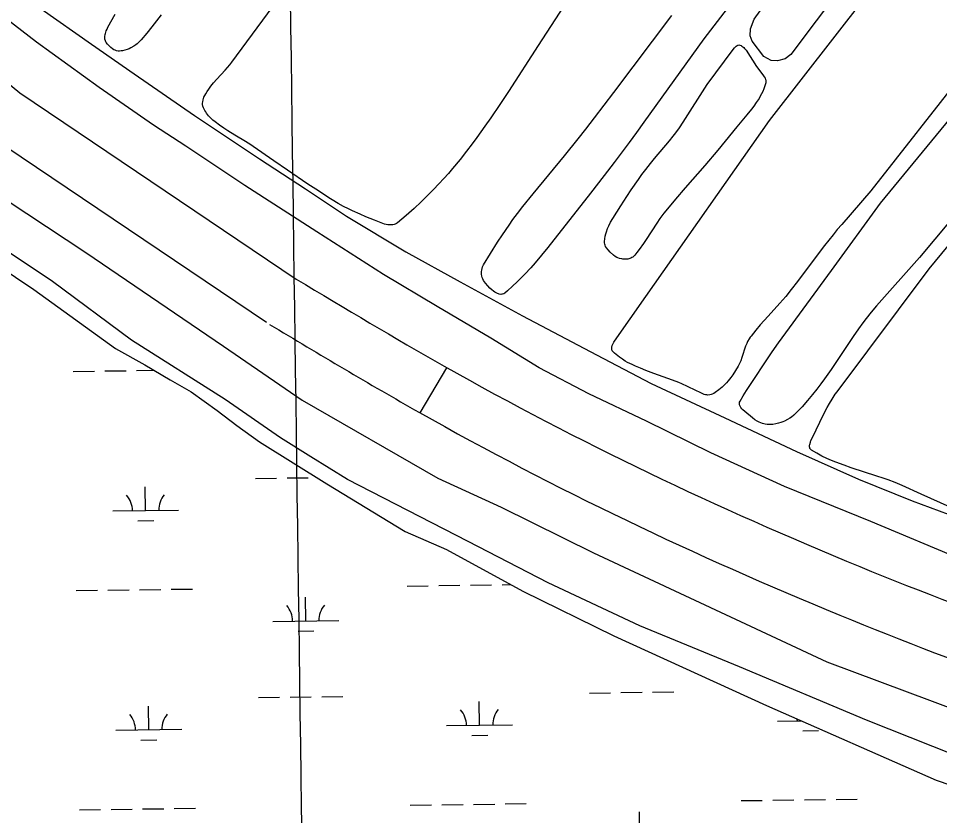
# Model space of a CAD drawing. Extents: x 3767014 to 3805179, y 361544 to 387384.
# Drawn here: x 3778636 to 3780033, y 377145 to 378355 of the extents above; entities that cross this region are included whole.
import ezdxf

# ---------------------------------------------------------------- set-up
doc = ezdxf.new("R2010")
doc.units = 0
for name, color, linetype in [('V-GRID-MAJR', 7, 'Continuous'), ('V-LEVE-TOET', 7, 'Continuous'), ('V-RIVR-EDGE', 7, 'Continuous'), ('V-ROAD-CNTR', 7, 'Continuous'), ('V-SITE-VEGE', 7, 'Continuous'), ('V-TOPO-SHOR', 7, 'Continuous'), ('V-WETL-SWMP', 7, 'Continuous')]:
    doc.layers.add(name, color=color, linetype=linetype)

msp = doc.modelspace()

# ---------------------------------------------------------------- linework, layer by layer
at = {"layer": 'V-GRID-MAJR'}
msp.add_spline([(3779203.688, 367075.819), (3779120.863, 373133.445), (3779038.002, 379193.674), (3778955.14, 385253.903), (3778955.104, 385256.504)], degree=3, dxfattribs=at)
at = {"layer": 'V-LEVE-TOET'}
for points in [[(3778299.324, 378318.077), (3778501.031, 378156.24), (3778738.841, 377999.592), (3778947.583, 377857.111), (3779066.525, 377775.172), (3779272.611, 377656.767), (3779368.263, 377613.155), (3779508.772, 377543.488), (3779862.364, 377378.385), (3780181.745, 377258.726)], [(3780123.514, 377209.742), (3779922.644, 377289.637), (3779730.196, 377370.824), (3779578.914, 377433.148), (3779439.661, 377498.008), (3779318.505, 377560.64), (3779135.561, 377655.18), (3779079.774, 377689.56), (3779033.688, 377718.013), (3778949.937, 377776.207), (3778808.014, 377866.345), (3778687.793, 377955.503), (3778550.677, 378046.897), (3778407.362, 378155.099), (3778295.515, 378250.366), (3778270.787, 378273.117)]]:
    msp.add_lwpolyline(points, dxfattribs=at)
at = {"layer": 'V-RIVR-EDGE'}
msp.add_spline([(3778646.24, 382647.92), (3778659.876, 382602.597), (3778687.287, 382567.754), (3778735.679, 382514.257), (3778796.164, 382445.365), (3778835.674, 382397.551), (3778888.899, 382335.956), (3778952.607, 382262.203), (3779012.275, 382190.077), (3779057.436, 382138.206), (3779100.988, 382089.574), (3779134.849, 382046.627), (3779162.264, 382013.401), (3779205.838, 381973.665), (3779260.7, 381920.153), (3779294.566, 381879.632), (3779325.194, 381837.502), (3779360.663, 381790.507), (3779412.312, 381745.899), (3779454.294, 381716.68), (3779488.994, 381685.863), (3779533.368, 381642.89), (3779576.119, 381597.495), (3779620.485, 381551.287), (3779676.969, 381499.388), (3779726.99, 381450.74), (3779776.179, 381392.389), (3779876.993, 381279.725), (3779935.05, 381210.029), (3779960.041, 381177.618), (3780000.375, 381136.273), (3780060.096, 381085.174), (3780089.114, 381046.283), (3780155.269, 380980.612), (3780221.433, 380918.984), (3780269.028, 380870.342), (3780345.672, 380794.939), (3780399.741, 380747.899), (3780525.62, 380632.747), (3780574.841, 380587.335), (3780617.604, 380546.793), (3780649.066, 380515.174), (3780673.232, 380476.295), (3780710.32, 380430.105), (3780715.929, 380409.064), (3780730.431, 380386.383), (3780746.557, 380366.934), (3780778.851, 380344.209), (3780832.137, 380307.684), (3780871.695, 380279.28), (3780938.666, 380216.842), (3780975.778, 380180.357), (3781018.547, 380142.24), (3781081.494, 380087.899), (3781142.025, 380037.607), (3781200.156, 379997.835), (3781279.276, 379942.646), (3781347.092, 379894.762), (3781401.179, 379855), (3781466.567, 379806.314), (3781540.856, 379760.032), (3781563.475, 379749.463), (3781591.761, 379741.305), (3781611.132, 379725.891), (3781641.814, 379705.597), (3781703.987, 379665.006), (3781768.578, 379621.175), (3781821.047, 379581.417), (3781840.409, 379561.959), (3781862.209, 379547.348), (3781884.029, 379540.824), (3781913.115, 379529.43), (3781965.635, 379509.89), (3782018.949, 379484.687), (3782023.776, 379474.162), (3782024.562, 379465.264), (3782031.018, 379459.587), (3782040.723, 379459.563), (3782056.888, 379455.479), (3782096.48, 379440.824), (3782142.534, 379422.918), (3782192.615, 379398.532), (3782256.437, 379370.877), (3782308.124, 379341.634), (3782355.768, 379312.402), (3782425.225, 379274.219), (3782483.37, 379240.108), (3782518.081, 379214.143), (3782612.541, 379148.401), (3782677.126, 379102.144), (3782722.345, 379073.726), (3782774.821, 379036.394), (3782813.562, 379004.757), (3782852.3, 378971.503), (3782891.856, 378942.291), (3782929.816, 378921.979), (3782948.387, 378909.802), (3782956.456, 378902.503), (3782965.324, 378891.159), (3782976.623, 378881.426), (3783009.747, 378867.595), (3783020.246, 378861.908), (3783062.243, 378838.351), (3783100.998, 378812.375), (3783151.876, 378783.135), (3783202.741, 378748.233), (3783247.956, 378718.198), (3783325.482, 378672.717), (3783407.843, 378619.945), (3783473.245, 378576.92), (3783515.225, 378546.893), (3783550.759, 378526.587), (3783593.566, 378503.836), (3783636.355, 378473.807), (3783701.749, 378427.547), (3783745.35, 378399.134), (3783781.695, 378379.634), (3783840.643, 378343.095), (3783916.53, 378288.722), (3783971.442, 378255.428), (3784058.669, 378208.305), (3784177.383, 378139.269), (3784249.255, 378096.228), (3784300.952, 378071.029), (3784367.999, 378039.322), (3784407.569, 378015.771), (3784474.592, 377974.36), (3784555.345, 377925.636), (3784594.113, 377904.513), (3784636.123, 377886.616), (3784690.236, 377857.368), (3784719.292, 377833.843), (3784772.601, 377806.214), (3784811.368, 377785.091), (3784863.85, 377750.185), (3784995.456, 377661.707), (3785050.364, 377626.795), (3785102.863, 377599.168), (3785153.772, 377582.059), (3785203.053, 377560.91), (3785266.865, 377529.211)], degree=3, dxfattribs=at)
at = {"layer": 'V-ROAD-CNTR'}
for points in [[(3773538.269, 385185.098), (3774135.962, 384280.668), (3775171.547, 382729.907), (3776335.468, 380987.186), (3777237.86, 379630.58), (3777400.618, 379397.588), (3777524.75, 379228.43), (3777572.199, 379165.201), (3777785.549, 378920.156), (3777964.934, 378731.232), (3778229.788, 378476.71), (3778593.454, 378176.022), (3779012.493, 377893.545)], [(3773625.9, 385186.349), (3774181.119, 384346.19), (3775216.704, 382795.428), (3776380.625, 381052.708), (3777283.017, 379696.102), (3777445.775, 379463.11), (3777569.907, 379293.951), (3777617.356, 379230.723), (3777830.706, 378985.678), (3778010.091, 378796.753), (3778274.944, 378542.232), (3778638.611, 378241.543), (3779057.65, 377959.067)], [(3779245.788, 377755.953), (3779286.229, 377824.637)]]:
    msp.add_lwpolyline(points, dxfattribs=at)
for points in [[(3779057.65, 377959.067), (3779282.055, 377827.088), (3779912.627, 377522.798), (3780487.82, 377320.59), (3781043.754, 377176.762)], [(3779017.245, 377890.365), (3779244.469, 377756.728), (3779881.995, 377449.082), (3780464.581, 377244.275), (3781012.991, 377106.296)]]:
    msp.add_spline(points, degree=3, dxfattribs=at)
at = {"layer": 'V-SITE-VEGE'}
for points in [[(3780036.605, 378604.764), (3779807.805, 378299.841), (3779799.265, 378293.413), (3779787.519, 378290.122), (3779778, 378290.931), (3779767.07, 378296.706), (3779749.165, 378320.078), (3779745.91, 378328.198), (3779746.709, 378338.624), (3779752.445, 378353.63), (3779767.627, 378375.075), (3779775.234, 378384.211), (3779956.293, 378617.984), (3780161.632, 378869.669)], [(3779928.94, 378092.852), (3779884.916, 378042.013), (3779878.277, 378034.195), (3779871.774, 378026.265), (3779859.101, 378010.135), (3779850.827, 377999.236), (3779818.08, 377955.378), (3779808.53, 377943.022), (3779800.072, 377932.68), (3779791.296, 377922.585), (3779773.306, 377902.742), (3779761.399, 377889.447), (3779754.764, 377881.713), (3779747.422, 377872.688), (3779745.947, 377870.685), (3779744.604, 377868.617), (3779742.248, 377864.285), (3779740.887, 377861.285), (3779739.269, 377857.168), (3779733.653, 377840.098), (3779731.861, 377835.261), (3779729.463, 377829.881), (3779727.978, 377827.102), (3779724.011, 377820.409), (3779719.86, 377813.992), (3779716.933, 377809.874), (3779712.776, 377804.578), (3779710.24, 377801.653), (3779707.183, 377798.405), (3779703.447, 377794.815), (3779698.831, 377790.87), (3779693.256, 377786.723), (3779691.024, 377785.38), (3779688.673, 377784.337), (3779687.065, 377783.815), (3779684.894, 377783.346), (3779682.004, 377783.125), (3779680.38, 377783.213), (3779678.572, 377783.514), (3779676.592, 377784.118), (3779670.192, 377786.834), (3779663.839, 377789.863), (3779651.162, 377796.267), (3779642.636, 377800.299), (3779637.704, 377802.351), (3779628.431, 377805.854), (3779600.228, 377815.907), (3779587.706, 377820.589), (3779579.871, 377823.688), (3779572.082, 377826.966), (3779566.96, 377829.303), (3779560.277, 377832.676), (3779556.556, 377834.759), (3779552.409, 377837.305), (3779547.834, 377840.452), (3779542.849, 377844.399), (3779540.314, 377846.676), (3779537.709, 377849.242), (3779536.863, 377850.383), (3779536.338, 377851.667), (3779536.152, 377852.591), (3779536.087, 377853.885), (3779536.285, 377855.692), (3779536.961, 377858.168), (3779538.382, 377861.399), (3779539.347, 377863.114), (3779540.486, 377864.873), (3779564.056, 377898.765), (3779587.706, 377932.602), (3779775.242, 378199.704), (3780115.406, 378636.58)], [(3779772.01, 378448.964), (3779675.901, 378323.772), (3779630.415, 378260.391), (3779584.929, 378197.009), (3779573.817, 378181.662), (3779562.592, 378166.412), (3779539.845, 378136.155), (3779524.501, 378116.119), (3779503.869, 378089.522), (3779439.101, 378006.844), (3779429.771, 377995.216), (3779419.996, 377983.706), (3779413.288, 377976.175), (3779404.175, 377966.406), (3779398.905, 377961), (3779392.851, 377955.009), (3779385.919, 377948.448), (3779378.016, 377941.378), (3779373.828, 377937.812), (3779372.304, 377936.799), (3779370.661, 377936.174), (3779369.512, 377935.963), (3779367.917, 377935.916), (3779365.699, 377936.246), (3779364.399, 377936.618), (3779362.881, 377937.196), (3779361.126, 377938.036), (3779359.102, 377939.213), (3779356.788, 377940.8), (3779354.171, 377942.883), (3779351.261, 377945.535), (3779348.109, 377948.806), (3779344.836, 377952.685), (3779343.273, 377954.745), (3779341.75, 377957.117), (3779340.541, 377959.589), (3779339.907, 377961.28), (3779339.268, 377963.572), (3779338.776, 377966.658), (3779338.678, 377968.422), (3779338.717, 377970.421), (3779338.962, 377972.671), (3779339.495, 377975.174), (3779340.423, 377977.902), (3779341.885, 377980.796), (3779352.301, 377997.829), (3779363.016, 378014.844), (3779370.366, 378026.114), (3779380.471, 378040.974), (3779386.419, 378049.346), (3779393.39, 378058.784), (3779401.605, 378069.366), (3779417.182, 378088.662), (3779464.376, 378146.016), (3779485.126, 378171.649), (3779496.806, 378186.437), (3779509.932, 378203.522), (3779539.292, 378242.383), (3779627.372, 378358.961)], [(3779469.352, 378383.209), (3779424.368, 378313.555), (3779379.382, 378243.898), (3779366.26, 378223.811), (3779352.944, 378203.999), (3779343.908, 378190.955), (3779331.608, 378173.783), (3779324.424, 378164.086), (3779316.056, 378153.114), (3779306.26, 378140.724), (3779294.73, 378126.767), (3779288.42, 378119.415), (3779281.557, 378111.645), (3779274.072, 378103.44), (3779265.898, 378094.789), (3779256.946, 378085.68), (3779247.118, 378076.091), (3779236.296, 378066.025), (3779224.346, 378055.474), (3779211.333, 378044.618), (3779209.549, 378043.387), (3779207.632, 378042.445), (3779206.291, 378041.965), (3779204.444, 378041.503), (3779201.9, 378041.173), (3779198.441, 378041.183), (3779196.467, 378041.396), (3779194.243, 378041.787), (3779191.775, 378042.414), (3779189.11, 378043.315), (3779176.177, 378048.363), (3779163.226, 378053.645), (3779154.624, 378057.34), (3779143.233, 378062.531), (3779136.784, 378065.655), (3779129.485, 378069.382), (3779121.252, 378073.871), (3779112.013, 378079.325), (3779107.172, 378082.391), (3779091.255, 378092.807), (3779075.506, 378103.264), (3779044.339, 378124.379), (3779023.677, 378138.637), (3778992.449, 378160.414), (3778988.701, 378162.875), (3778980.896, 378167.758), (3778964.641, 378177.494), (3778953.877, 378184.078), (3778947.938, 378187.916), (3778941.458, 378192.393), (3778934.824, 378197.47), (3778931.453, 378200.337), (3778928.115, 378203.465), (3778924.877, 378206.881), (3778921.834, 378210.628), (3778920.443, 378212.605), (3778919.147, 378214.679), (3778917.957, 378216.861), (3778916.902, 378219.15), (3778916.106, 378221.591), (3778915.702, 378224.094), (3778915.643, 378225.796), (3778915.809, 378228.1), (3778916.435, 378231.24), (3778916.988, 378233.06), (3778917.781, 378235.166), (3778918.887, 378237.601), (3778920.386, 378240.415), (3778922.381, 378243.667), (3778924.978, 378247.427), (3778928.291, 378251.756), (3778932.428, 378256.735), (3778937.462, 378262.435), (3778950.035, 378276.209), (3778953.392, 378280.027), (3778956.738, 378284.023), (3778959.955, 378288.182), (3779061.145, 378425.816)], [(3778853.015, 378359.934), (3778838.765, 378341.858), (3778830.964, 378332.255), (3778822.463, 378322.048), (3778819.661, 378319.043), (3778816.532, 378316.248), (3778814.291, 378314.513), (3778811.154, 378312.383), (3778806.767, 378309.901), (3778804.193, 378308.685), (3778801.221, 378307.491), (3778797.826, 378306.401), (3778793.992, 378305.543), (3778791.993, 378305.262), (3778789.902, 378305.109), (3778787.741, 378305.117), (3778785.312, 378305.469), (3778782.875, 378306.274), (3778781.263, 378307.038), (3778779.146, 378308.314), (3778776.416, 378310.411), (3778774.921, 378311.787), (3778773.284, 378313.493), (3778771.525, 378315.59), (3778769.684, 378318.14), (3778768.979, 378319.326), (3778768.408, 378320.534), (3778767.65, 378323.008), (3778767.405, 378324.692), (3778767.366, 378326.955), (3778767.759, 378330.006), (3778768.177, 378331.747), (3778768.797, 378333.728), (3778769.659, 378335.964), (3778770.792, 378338.461), (3778772.203, 378341.215), (3778783.303, 378360.968)], [(3780049.242, 377612.997), (3780005.67, 377632.939), (3779976.579, 377646.054), (3779965.994, 377650.47), (3779955.277, 377654.506), (3779948.072, 377657.034), (3779938.414, 377660.253), (3779899.549, 377672.676), (3779888.51, 377676.485), (3779876.001, 377681.202), (3779869.392, 377683.928), (3779862.403, 377687.022), (3779855.022, 377690.574), (3779847.249, 377694.676), (3779839.084, 377699.456), (3779838.009, 377700.291), (3779837.204, 377701.283), (3779836.803, 377702.02), (3779836.43, 377703.089), (3779836.19, 377704.645), (3779836.272, 377706.911), (3779836.493, 377708.277), (3779837.46, 377711.75), (3779838.263, 377713.892), (3779840.532, 377718.91), (3779857.442, 377753.695), (3779862.966, 377764.255), (3779866.3, 377770.179), (3779870.31, 377776.819), (3779875.205, 377784.198), (3779877.971, 377788.026), (3780017.381, 377974.863), (3780307.709, 378326.015)], [(3780137.654, 378152.445), (3780002.738, 377991.896), (3779937.691, 377918.276), (3779929.587, 377908.766), (3779921.879, 377899.085), (3779916.922, 377892.545), (3779910.508, 377883.737), (3779902.216, 377871.848), (3779868.844, 377821.807), (3779858.974, 377807.668), (3779853.504, 377800.156), (3779847.471, 377792.173), (3779840.772, 377783.704), (3779833.286, 377774.738), (3779824.863, 377765.272), (3779820.316, 377760.429), (3779815.475, 377755.465), (3779812.141, 377752.372), (3779808.63, 377749.593), (3779806.207, 377747.912), (3779802.892, 377745.884), (3779798.351, 377743.553), (3779795.716, 377742.413), (3779792.678, 377741.278), (3779789.201, 377740.201), (3779785.234, 377739.251), (3779780.753, 377738.532), (3779777.439, 377738.294), (3779774.087, 377738.362), (3779771.834, 377738.583), (3779768.819, 377739.093), (3779764.778, 377740.172), (3779762.466, 377740.995), (3779759.822, 377742.122), (3779756.808, 377743.658), (3779753.375, 377745.741), (3779749.482, 377748.559), (3779737.911, 377758.123), (3779735.046, 377760.767), (3779733.6, 377762.284), (3779732.17, 377764.025), (3779730.89, 377766.024), (3779730.391, 377767.095), (3779730.01, 377768.242), (3779729.792, 377769.469), (3779729.795, 377770.782), (3779730.085, 377772.191), (3779730.755, 377773.7), (3779735.607, 377781.849), (3779740.79, 377790.012), (3779779.489, 377848.427), (3779789.033, 377862.272), (3779794.642, 377870.083), (3779869.327, 377972.29), (3779944.011, 378074.494), (3780128.026, 378297.949)], [(3780071.335, 378273.826), (3779928.94, 378092.852)]]:
    msp.add_lwpolyline(points, dxfattribs=at)
msp.add_lwpolyline([(3779680.77, 378254.312), (3779720.493, 378307.466), (3779722.364, 378309.834), (3779723.788, 378311.425), (3779724.855, 378312.449), (3779726.44, 378313.62), (3779727.216, 378314.005), (3779727.978, 378314.235), (3779728.877, 378314.339), (3779730.612, 378314.165), (3779732.226, 378313.588), (3779733.729, 378312.713), (3779735.132, 378311.628), (3779736.44, 378310.405), (3779737.663, 378309.088), (3779739.946, 378306.252), (3779755.755, 378281.672), (3779765.589, 378269.222), (3779767.568, 378266.109), (3779768.711, 378263.788), (3779769.329, 378262.056), (3779769.64, 378260.763), (3779769.829, 378258.834), (3779769.642, 378256.923), (3779768.475, 378252.283), (3779766.992, 378247.931), (3779765.288, 378243.859), (3779763.441, 378240.046), (3779761.506, 378236.474), (3779759.532, 378233.132), (3779755.458, 378226.877), (3779751.561, 378221.425), (3779747.95, 378216.67), (3779741.306, 378208.392), (3779725.94, 378190.017), (3779708.254, 378168.227), (3779696.994, 378154.724), (3779677.194, 378131.565), (3779647.516, 378097.352), (3779632.809, 378080.202), (3779618.26, 378062.853), (3779615.047, 378058.845), (3779609.294, 378051.097), (3779604.486, 378044.124), (3779588.321, 378019.145), (3779584.215, 378012.953), (3779577.831, 378003.864), (3779574.495, 377999.443), (3779571.042, 377995.124), (3779569.67, 377993.692), (3779568.207, 377992.529), (3779566.698, 377991.597), (3779565.176, 377990.86), (3779563.669, 377990.288), (3779560.669, 377989.526), (3779557.904, 377989.188), (3779555.42, 377989.139), (3779553.222, 377989.287), (3779551.299, 377989.559), (3779547.981, 377990.354), (3779545.573, 377991.214), (3779543.83, 377992.004), (3779541.358, 377993.426), (3779539.097, 377995.124), (3779533.873, 377999.873), (3779530.584, 378003.397), (3779528.325, 378006.388), (3779526.969, 378008.698), (3779526.176, 378010.467), (3779525.728, 378011.815), (3779525.302, 378013.869), (3779525.21, 378015.964), (3779525.603, 378020.353), (3779526.287, 378024.262), (3779527.122, 378027.713), (3779528.024, 378030.742), (3779529.936, 378036.024), (3779531.626, 378039.938), (3779534.501, 378045.658), (3779537.709, 378051.13), (3779549.829, 378070.238), (3779558.959, 378084.316), (3779565.901, 378094.736), (3779576.578, 378110.168), (3779582.076, 378117.797), (3779587.706, 378125.372), (3779594.776, 378134.394), (3779601.166, 378142.127), (3779623.888, 378168.882), (3779629.389, 378175.688), (3779633.405, 378180.873), (3779639.197, 378188.817), (3779644.649, 378197.009)], close=True, dxfattribs=at)
at = {"layer": 'V-TOPO-SHOR'}
for points in [[(3780069.05, 377532.294), (3779929.092, 377591.301), (3779798.435, 377644.244), (3779686.272, 377695.452), (3779589.158, 377743.347), (3779501.346, 377785.179), (3779425.877, 377824.443), (3779352.659, 377869.503), (3779271.327, 377917.562), (3779189.991, 377966.003), (3779088.855, 378030.798), (3778979.575, 378101.282), (3778890.041, 378160.805), (3778841.21, 378192.641), (3778759.018, 378249.545), (3778663.612, 378318.63), (3778551.863, 378404.873), (3778445.883, 378491.559), (3778359.289, 378564.584), (3778286.991, 378632.754), (3778231.605, 378683.643)], [(3778671.038, 378369.14), (3778747.422, 378315.642), (3778811.787, 378270.489), (3778903.285, 378207.139), (3779001.735, 378141.547), (3779071.492, 378096.065), (3779133.892, 378054.745), (3779224.145, 378000.233), (3779306.219, 377954.878), (3779401.062, 377903.494), (3779513.305, 377844.202), (3779596.13, 377800.781), (3779707.918, 377748.415), (3779816.611, 377697.557), (3779910.588, 377655.403), (3779991.767, 377622.357), (3780046.247, 377602.512)]]:
    msp.add_lwpolyline(points, dxfattribs=at)
at = {"layer": 'V-WETL-SWMP'}
for p, q in [((3778719.547, 377818.968), (3778751.544, 377819.413)), ((3778767.543, 377819.635), (3778799.54, 377820.08)), ((3778815.538, 377820.302), (3778842.101, 377820.671)), ((3779043.732, 377657.282), (3779075.729, 377657.726)), ((3778829.334, 377607.869), (3778828.834, 377643.865)), ((3778995.737, 377656.615), (3779027.734, 377657.059)), ((3778779.339, 377607.174), (3778879.329, 377608.563)), ((3778817.55, 377592.273), (3778841.547, 377592.606)), ((3779226.028, 377493.297), (3779258.025, 377493.741)), ((3779274.023, 377493.964), (3779306.02, 377494.408)), ((3779322.018, 377494.63), (3779354.015, 377495.075)), ((3779370.014, 377495.297), (3779383.403, 377495.483)), ((3778724.168, 377486.326), (3778756.165, 377486.77)), ((3778772.164, 377486.992), (3778804.16, 377487.437)), ((3778820.159, 377487.659), (3778852.156, 377488.103)), ((3778868.154, 377488.326), (3778900.151, 377488.77)), ((3779072.155, 377440.413), (3779071.655, 377476.409)), ((3779022.16, 377439.718), (3779122.151, 377441.107)), ((3779060.371, 377424.816), (3779084.369, 377425.15)), ((3779000.358, 377323.972), (3779032.355, 377324.417)), ((3779048.353, 377324.639), (3779080.35, 377325.083)), ((3779096.349, 377325.306), (3779128.346, 377325.75)), ((3779502.217, 377330.944), (3779534.214, 377331.388)), ((3779550.213, 377331.61), (3779582.21, 377332.055)), ((3779598.208, 377332.277), (3779630.205, 377332.721)), ((3778833.955, 377275.226), (3778833.455, 377311.223)), ((3779335.814, 377282.198), (3779335.314, 377318.194)), ((3779285.819, 377281.503), (3779385.81, 377282.892)), ((3779787.679, 377288.474), (3779823.552, 377288.973)), ((3778783.96, 377274.532), (3778883.95, 377275.921)), ((3779324.03, 377266.601), (3779348.028, 377266.935)), ((3779825.89, 377273.573), (3779849.887, 377273.906)), ((3778822.17, 377259.63), (3778846.168, 377259.963)), ((3779780.503, 377168.292), (3779812.5, 377168.737)), ((3779828.499, 377168.959), (3779860.496, 377169.403)), ((3779876.494, 377169.626), (3779908.491, 377170.07)), ((3778776.784, 377154.349), (3778808.781, 377154.794)), ((3778824.78, 377155.016), (3778856.777, 377155.461)), ((3778872.775, 377155.683), (3778904.772, 377156.127)), ((3779230.649, 377160.654), (3779262.645, 377161.099)), ((3779278.644, 377161.321), (3779310.641, 377161.765)), ((3779326.639, 377161.987), (3779358.636, 377162.432)), ((3779374.635, 377162.654), (3779406.632, 377163.099)), ((3779732.508, 377167.625), (3779764.505, 377168.07)), ((3778728.789, 377153.683), (3778760.786, 377154.127)), ((3779578.636, 377114.741), (3779578.136, 377150.738))]:
    msp.add_line(p, q, dxfattribs=at)
msp.add_lwpolyline([(3777394.838, 379114.588), (3777716.913, 378744.507), (3778006.802, 378425.941), (3778250.949, 378167.309), (3778466.344, 378073.008), (3778659.986, 377943.184), (3778783.459, 377853.694), (3778827.872, 377829.014), (3778866.645, 377806.276), (3778898.585, 377788.023), (3778937.847, 377759.464), (3778967.603, 377736.693), (3779001.948, 377712.124), (3779103.941, 377648.154), (3779223.045, 377576.051), (3779285.422, 377548.571), (3779401.42, 377485.72), (3779539.147, 377417.511), (3779771.012, 377312.129), (3780028.019, 377198.855), (3780229.783, 377129.905)], dxfattribs=at)
for centre, start, end in [((3778774.09, 377607.576), 0.024037, 41.567695), ((3778884.565, 377609.111), 140.024034, 181.567693), ((3779016.911, 377440.12), 0.024037, 41.567695), ((3779127.386, 377441.655), 140.024034, 181.567693), ((3778778.711, 377274.934), 0.024037, 41.567695), ((3778889.186, 377276.468), 140.024034, 181.567693), ((3779280.57, 377281.905), 0.024037, 41.567695), ((3779391.045, 377283.44), 140.024034, 181.567693), ((3779782.43, 377288.876), 0.024037, 4.447323)]:
    msp.add_arc(centre, 35.246, start, end, dxfattribs=at)

doc.saveas('drawing.dxf')
